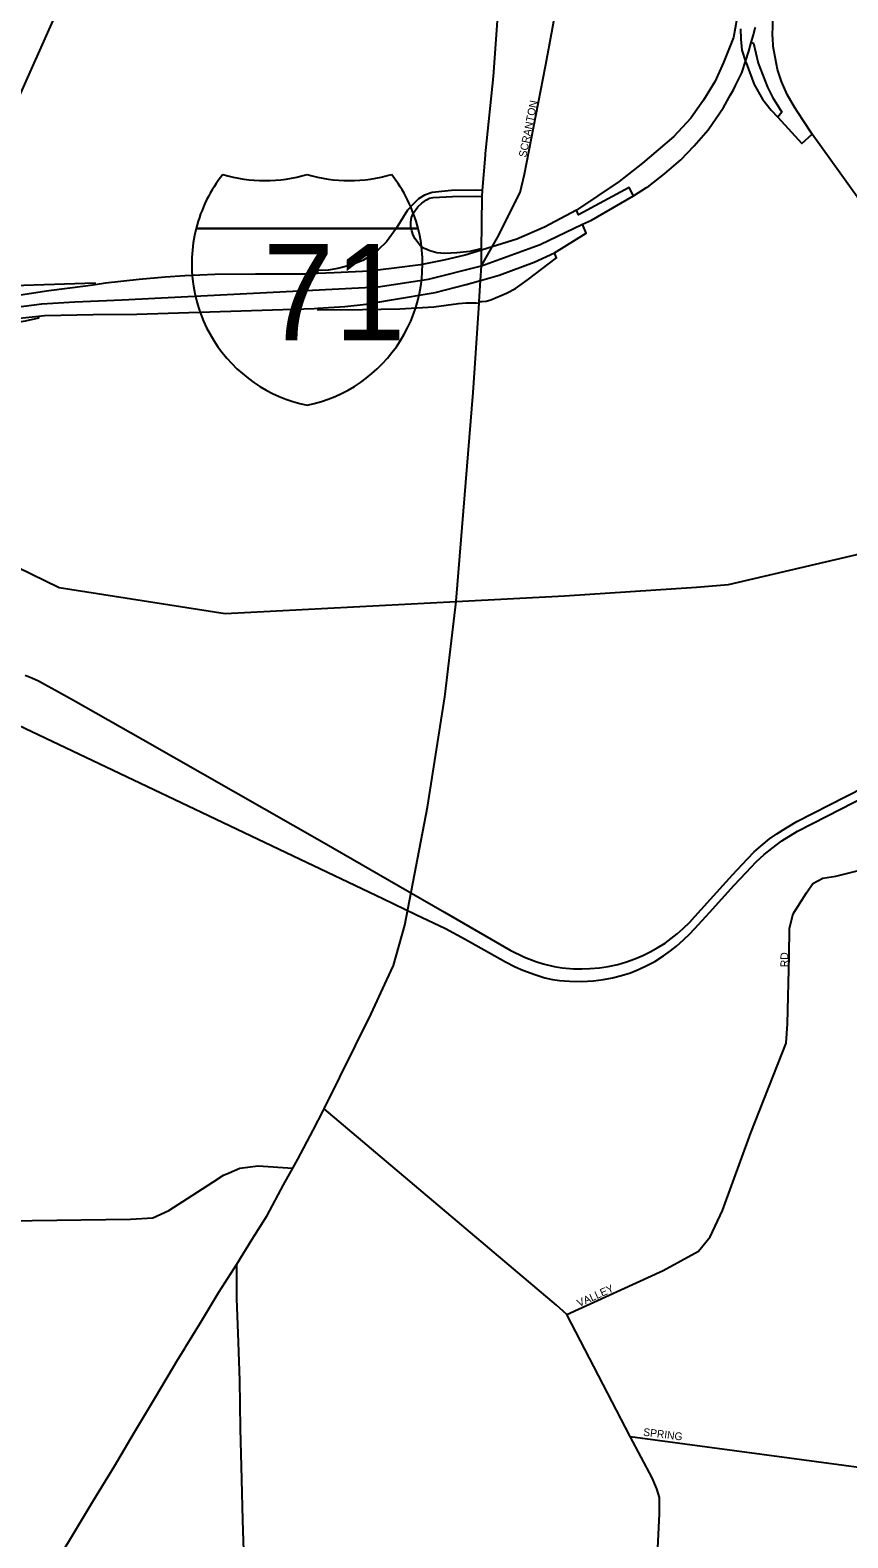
# Model space of a CAD drawing. Extents: x -561 to 1170, y 0 to 846.
# Drawn here: x 229.07 to 243.42, y 224.52 to 250.97 of the extents above; entities that cross this region are included whole.
import ezdxf

# ---------------------------------------------------------------- set-up
doc = ezdxf.new("R2010")
doc.units = 0
for name, color, linetype in [('GM_X_City_Street', 7, 'Continuous'), ('GM_X_City_Street_Text', 7, 'Continuous'), ('GM_X_Interchange_Ramps', 7, 'Continuous'), ('GM_X_Interstate_Location', 7, 'Continuous'), ('GM_X_Interstate_Route', 7, 'Continuous'), ('GM_X_Interstate_Shield', 7, 'Continuous'), ('GM_X_Rail_Line', 7, 'Continuous'), ('GM_X_State_Route', 7, 'Continuous'), ('GM_X_US_Route', 7, 'Continuous')]:
    doc.layers.add(name, color=color, linetype=linetype)

msp = doc.modelspace()

# ---------------------------------------------------------------- linework, layer by layer
at = {"layer": 'GM_X_City_Street'}
for points in [[(228.122, 248.14), (228.208, 248.321), (228.22, 248.347), (228.787, 249.591), (229.314, 250.773), (230.194, 252.768), (230.9, 254.246), (231.72, 255.969), (231.913, 256.389), (232.133, 256.831), (232.088, 258.264), (232.08, 259.688)], [(238.184, 250.715), (238.52, 252.576), (238.668, 253.277), (238.774, 253.841)], [(236.99, 246.836), (237.178, 247.171), (237.27, 247.335), (237.669, 248.121), (237.744, 248.443), (238.116, 250.341), (238.184, 250.715)], [(225.624, 243.109), (225.887, 242.994), (229.58, 241.19), (232.493, 240.734), (236.548, 240.947), (238.445, 241.048), (240.763, 241.201), (241.324, 241.245), (243.653, 241.79), (243.81, 241.826)], [(238.485, 228.437), (240.179, 229.206), (240.798, 229.55), (241, 229.797), (241.219, 230.264), (241.715, 231.622), (242.335, 233.198), (242.359, 233.538), (242.391, 234.727), (242.393, 235.213), (242.456, 235.467), (242.691, 235.835), (242.804, 235.999), (242.979, 236.093), (243.205, 236.127), (245.095, 236.599)], [(225.753, 230.065), (229.106, 230.086), (230.83, 230.108), (231.222, 230.132), (231.508, 230.259), (231.835, 230.47), (232.279, 230.758), (232.466, 230.881), (232.565, 230.922), (232.75, 231.004), (233.074, 231.047), (233.682, 231.006)], [(239.596, 226.295), (247.967, 225.176)]]:
    msp.add_lwpolyline(points, dxfattribs=at)
at = {"layer": 'GM_X_Interchange_Ramps'}
for points in [[(241.471, 251.172), (241.409, 250.841), (241.238, 250.405), (241.088, 250.076), (240.886, 249.743), (240.662, 249.429), (240.364, 249.108), (239.817, 248.638), (239.404, 248.318), (238.66, 247.812), (238.094, 247.515), (237.608, 247.306), (237.178, 247.171), (236.992, 247.113), (236.705, 247.023), (236.327, 246.935), (235.923, 246.854), (235.458, 246.793), (235.027, 246.74), (234.406, 246.713), (234.113, 246.7), (233.928, 246.692), (233.024, 246.692), (232.31, 246.686), (231.784, 246.659), (231.44, 246.638), (230.982, 246.598), (230.396, 246.531), (230.215, 246.503), (230.045, 246.477), (229.398, 246.396), (228.596, 246.274)], [(241.533, 250.992), (241.54, 250.814), (241.558, 250.618), (241.624, 250.421), (241.631, 250.4), (241.773, 250.018), (241.921, 249.762), (242.073, 249.569), (242.187, 249.444), (242.611, 248.981), (242.792, 249.144)], [(241.723, 250.752), (241.761, 250.742), (241.844, 250.395), (242.011, 249.974), (242.096, 249.796), (242.262, 249.531), (242.187, 249.444)], [(237.008, 248.156), (236.893, 248.166), (236.467, 248.156), (236.123, 248.125), (235.993, 248.077), (235.886, 248.009), (235.795, 247.927), (235.693, 247.811), (235.495, 247.49), (235.325, 247.258), (235.175, 247.115), (235.052, 247.026), (234.909, 246.931), (234.765, 246.869), (234.629, 246.828), (234.472, 246.787), (234.302, 246.76), (234.111, 246.753), (234.113, 246.7)], [(239.66, 248.067), (239.58, 248.211), (238.695, 247.729), (238.66, 247.812)], [(236.992, 247.113), (236.98, 247.133), (236.786, 247.09), (236.559, 247.062), (236.348, 247.05), (236.207, 247.066), (236.082, 247.097), (235.99, 247.138), (235.923, 247.185), (235.871, 247.243), (235.827, 247.309), (235.794, 247.372), (235.767, 247.45), (235.751, 247.523), (235.749, 247.6), (235.76, 247.683), (235.796, 247.766), (235.872, 247.871), (235.941, 247.938), (236.028, 247.995), (236.08, 248.022), (236.14, 248.033), (236.484, 248.055), (236.88, 248.061), (237, 248.052)], [(228.885, 245.919), (229.22, 245.955), (229.321, 245.966), (230.179, 245.98), (230.944, 245.986), (234.056, 246.087), (234.12, 246.091), (234.593, 246.121), (234.968, 246.161), (235.411, 246.241), (236.175, 246.369), (236.719, 246.51), (236.973, 246.58), (237.302, 246.671), (237.913, 246.899), (238.27, 247.066), (238.828, 247.407), (238.765, 247.565)], [(236.95, 246.212), (237, 246.208), (237.073, 246.217), (237.155, 246.242), (237.431, 246.354), (237.587, 246.439), (237.789, 246.586), (238.306, 246.979), (238.27, 247.066)], [(230.215, 246.503), (230.21, 246.535), (228.06, 246.46), (227.684, 246.47), (227.617, 246.48), (227.481, 246.5), (227.374, 246.55)], [(234.12, 246.091), (234.122, 246.063), (234.902, 246.072), (235.56, 246.08), (236.154, 246.118), (236.588, 246.173), (236.719, 246.186), (236.895, 246.187), (236.948, 246.183)], [(226.428, 244.578), (226.507, 244.54), (226.578, 244.507), (226.644, 244.499), (226.718, 244.494), (226.842, 244.514), (226.98, 244.561), (227.124, 244.665), (227.761, 245.272), (227.966, 245.44), (228.134, 245.554), (228.308, 245.662), (228.536, 245.755), (228.751, 245.833), (228.992, 245.873), (229.224, 245.923), (229.22, 245.955)]]:
    msp.add_lwpolyline(points, dxfattribs=at)
at = {"layer": 'GM_X_Interstate_Route'}
for points in [[(241.449, 250.002), (241.559, 250.221), (241.624, 250.421), (241.682, 250.6), (241.723, 250.752), (241.76, 250.888), (241.794, 251.012), (241.797, 251.023)], [(239.886, 248.209), (239.926, 248.234), (240.204, 248.448), (240.489, 248.697), (240.721, 248.941), (240.968, 249.224), (241.239, 249.615), (241.361, 249.837), (241.409, 249.923), (241.449, 250.002)], [(237.052, 246.858), (238.022, 247.212), (238.765, 247.565), (238.92, 247.638), (239.66, 248.067), (239.886, 248.209)], [(223.339, 243.704), (223.656, 243.86), (224.213, 244.134), (225.611, 244.899), (226.912, 245.575), (227.37, 245.75), (227.904, 245.92), (228.359, 246.03), (228.782, 246.104), (229.275, 246.168), (229.854, 246.205), (230.685, 246.242), (235.176, 246.468), (236.06, 246.605), (236.99, 246.836), (237.052, 246.858)]]:
    msp.add_lwpolyline(points, dxfattribs=at)
at = {"layer": 'GM_X_Interstate_Shield'}
for p, q in [((231.984, 247.492), (235.879, 247.492)), ((235.879, 247.492), (231.984, 247.492)), ((235.879, 247.492), (231.984, 247.492))]:
    msp.add_line(p, q, dxfattribs=at)
for centre, start, end in [((234.438, 246.872), 141.669, 165.8066), ((233.192, 250.862), 253.0091, 286.9909), ((234.671, 250.862), 253.0091, 286.9909), ((233.425, 246.872), 14.1934, 38.331), ((234.438, 246.872), 165.8066, 258.463), ((233.425, 246.872), 281.537, 14.1934)]:
    msp.add_arc(centre, 2.531, start, end, dxfattribs=at)
at = {"layer": 'GM_X_Rail_Line'}
for points in [[(228.985, 239.653), (229.102, 239.606), (229.216, 239.552), (229.325, 239.494), (229.514, 239.389), (229.833, 239.215), (231.05, 238.527), (234.232, 236.714), (235.529, 235.964), (236.34, 235.498), (237.494, 234.832), (237.743, 234.708), (237.944, 234.63), (238.072, 234.588), (238.264, 234.545), (238.408, 234.518), (238.602, 234.503), (238.75, 234.503), (238.892, 234.506), (239.059, 234.522), (239.215, 234.545), (239.385, 234.58), (239.535, 234.624), (239.681, 234.677), (239.82, 234.734), (239.95, 234.798), (240.085, 234.874), (240.213, 234.953), (240.319, 235.034), (240.421, 235.115), (240.529, 235.208), (240.645, 235.321), (240.734, 235.419), (241.396, 236.15), (241.659, 236.432), (241.777, 236.554), (241.895, 236.661), (242.046, 236.78), (242.171, 236.872), (242.328, 236.972), (242.521, 237.084), (243.371, 237.522), (244.075, 237.877)], [(227.794, 239.286), (230.406, 238.045), (231.844, 237.362), (234.042, 236.313), (235.259, 235.733), (235.838, 235.457), (236.361, 235.208), (236.705, 235.024), (237.409, 234.625), (237.582, 234.534), (237.716, 234.476), (237.924, 234.402), (238.101, 234.341), (238.235, 234.314), (238.359, 234.299), (238.533, 234.284), (238.745, 234.279), (238.957, 234.293), (239.132, 234.312), (239.286, 234.343), (239.445, 234.382), (239.603, 234.433), (239.756, 234.494), (239.892, 234.558), (240.03, 234.632), (240.183, 234.728), (240.306, 234.816), (240.409, 234.901), (240.536, 235.009), (240.652, 235.12), (240.798, 235.278), (240.993, 235.492), (241.425, 235.967), (241.632, 236.191), (241.812, 236.377), (241.95, 236.51), (242.085, 236.615), (242.261, 236.747), (242.534, 236.915), (243.052, 237.18), (244.225, 237.781)]]:
    msp.add_lwpolyline(points, dxfattribs=at)
at = {"layer": 'GM_X_State_Route'}
for points in [[(242.099, 250.839), (242.096, 250.868), (242.11, 251.263), (242.303, 252.274), (242.347, 252.494), (242.548, 253.517), (242.602, 253.788)], [(242.636, 249.384), (242.48, 249.623), (242.355, 249.84), (242.251, 250.069), (242.184, 250.28), (242.146, 250.468), (242.11, 250.687), (242.099, 250.839)], [(244.505, 246.165), (244.467, 246.433), (244.341, 246.913), (244.231, 247.117), (244.097, 247.368), (243.879, 247.652), (243.609, 248.007), (242.792, 249.144), (242.636, 249.384)], [(238.423, 228.494), (238.306, 228.602), (234.232, 232.043)], [(232.514, 221.821), (232.542, 221.913), (232.691, 222.401), (232.759, 222.645), (232.79, 222.856), (232.827, 223.035), (232.826, 223.252), (232.84, 223.566), (232.826, 224.107), (232.805, 224.826), (232.784, 225.541), (232.762, 226.439), (232.751, 227.278), (232.726, 227.954), (232.699, 228.717), (232.701, 229.318)], [(240.017, 220.17), (240.016, 220.187), (239.935, 221.021), (239.942, 221.69), (240.023, 223.136), (240.115, 224.941), (240.115, 225.223), (240.066, 225.38), (239.985, 225.573), (239.596, 226.295), (238.485, 228.437), (238.423, 228.494)]]:
    msp.add_lwpolyline(points, dxfattribs=at)
at = {"layer": 'GM_X_US_Route'}
for points in [[(237.066, 248.862), (237.2, 250.161), (237.37, 252.533)], [(236.95, 246.212), (236.95, 246.212), (236.973, 246.58), (236.99, 246.836), (236.992, 247.113), (237, 248.052), (237.008, 248.156), (237.059, 248.779), (237.061, 248.807), (237.066, 248.862)], [(236.874, 245.04), (236.948, 246.183), (236.95, 246.212)], [(236.549, 240.954), (236.847, 244.611), (236.874, 245.04)], [(236.348, 239.273), (236.356, 239.321), (236.548, 240.947), (236.549, 240.954)], [(235.328, 234.308), (235.444, 234.559), (235.644, 235.267), (236.041, 237.341), (236.348, 239.273)], [(234.221, 232.023), (234.232, 232.043), (235.054, 233.714), (235.328, 234.308)], [(232.701, 229.318), (232.968, 229.757), (233.23, 230.175), (233.519, 230.713), (233.682, 231.006), (233.77, 231.163), (234.037, 231.673), (234.221, 232.023)], [(231.804, 227.875), (232.048, 228.27), (232.385, 228.829), (232.701, 229.318)], [(228.065, 221.878), (228.41, 222.287), (228.565, 222.488), (228.758, 222.77), (229.036, 223.254), (229.352, 223.802), (229.753, 224.453), (230.17, 225.154), (230.55, 225.773), (230.903, 226.375), (231.272, 226.989), (231.663, 227.645), (231.791, 227.854), (231.804, 227.875)]]:
    msp.add_lwpolyline(points, dxfattribs=at)

# ---------------------------------------------------------------- texts
at = {"layer": 'GM_X_City_Street_Text'}
for s, rotation, p in [('SCRANTON', 78.5413, (237.774, 248.732)), ('RD', 90, (242.371, 234.531)), ('VALLEY', 24.2739, (238.703, 228.566)), ('SPRING', 352.8744, (239.822, 226.311))]:
    msp.add_text(s, height=0.135, rotation=rotation, dxfattribs=at).set_placement(p)
at = {"layer": 'GM_X_Interstate_Location'}
for s in ['.', '-', ',']:
    msp.add_text(s, height=0.0027, dxfattribs=at).set_placement((233.931, 246.415))
msp.add_text('71', height=0.0027, rotation=0, dxfattribs=at).set_placement((233.38, 245.856))
at = {"layer": 'GM_X_Interstate_Shield'}
msp.add_text('71', height=1.6875, dxfattribs=at).set_placement((233.152, 245.531))

doc.saveas('drawing.dxf')
